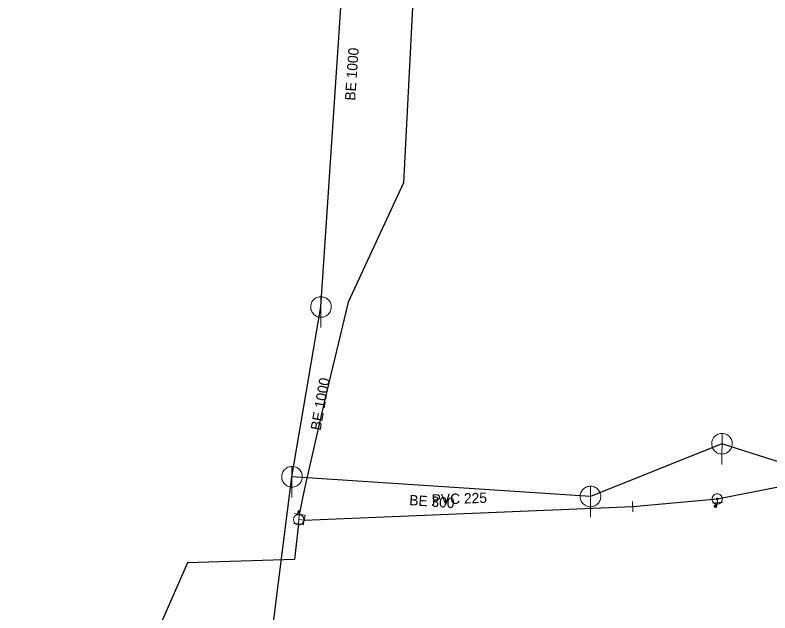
# Model space of a CAD drawing. Extents: x -659250 to -657316, y -997555 to -993684.
# Drawn here: x -658582.8 to -658509.7, y -995138.3 to -995080.4 of the extents above; entities that cross this region are included whole.
import ezdxf

# ---------------------------------------------------------------- set-up
doc = ezdxf.new("R2010")
doc.units = 0
doc.header["$LTSCALE"] = 0.4
doc.layers.add('1', color=7, linetype='Continuous')
for name, color, linetype, lineweight in [('14', 7, 'Continuous', 25), ('17', 7, 'Continuous', 25), ('22', 7, 'Continuous', 13), ('23', 7, 'Continuous', 13), ('34', 7, 'Continuous', 13), ('47', 7, 'Continuous', 13), ('9', 7, 'Continuous', 13)]:
    doc.layers.add(name, color=color, linetype=linetype, lineweight=lineweight)

msp = doc.modelspace()

# ---------------------------------------------------------------- linework, layer by layer
at = {"layer": '14'}
for p, q in [((-658553.19, -995108.68), (-658550.079, -995061.46)), ((-658514.329, -995121.94), (-658527.079, -995127.059)), ((-658490.75, -995129.48), (-658514.329, -995121.94)), ((-658527.079, -995127.059), (-658556, -995125.149))]:
    msp.add_line(p, q, dxfattribs=at)
at = {"layer": '14', "lineweight": 13}
for p, q in [((-658514.794, -995127.298), (-658514.75, -995127.66)), ((-658514.75, -995127.66), (-658514.96, -995127.989)), ((-658555.291, -995128.796), (-658555.325, -995129.281)), ((-658555.325, -995129.281), (-658555.365, -995129.711)), ((-658555.325, -995129.281), (-658554.823, -995129.353))]:
    msp.add_line(p, q, dxfattribs=at)
at = {"layer": '14'}
msp.add_lwpolyline([(-658560.739, -995162.557), (-658556, -995125.149), (-658553.19, -995108.68)], dxfattribs=at)
at = {"layer": '17'}
for points in [[(-658570.969, -994987.896), (-658569.645, -994990.16), (-658568.25, -994992.645), (-658567.816, -994993.467), (-658563.315, -995002.079), (-658559.771, -995012.085), (-658559.12, -995013.603), (-658560.499, -995014.171), (-658551.574, -995048.703), (-658548.388, -995047.835), (-658545.857, -995057.666), (-658543.717, -995066.655), (-658543.682, -995066.998), (-658545.19, -995096.649), (-658550.548, -995108.206), (-658552.804, -995117.659), (-658554.798, -995126.283), (-658555.291, -995128.796)], [(-658554.823, -995129.353), (-658522.98, -995128.039), (-658514.794, -995127.298), (-658489.879, -995122.4)], [(-658555.365, -995129.711), (-658555.752, -995133.17), (-658566.134, -995133.478), (-658578.265, -995161.16), (-658574.879, -995177.895), (-658577.817, -995180.495), (-658582.833, -995184.859)]]:
    msp.add_lwpolyline(points, dxfattribs=at)
at = {"layer": '22'}
for p, q in [((-658553.19, -995110.68), (-658553.189, -995107.68)), ((-658514.329, -995123.94), (-658514.328, -995120.94)), ((-658556, -995127.149), (-658555.999, -995124.149)), ((-658527.079, -995129.059), (-658527.078, -995126.059))]:
    msp.add_line(p, q, dxfattribs=at)
for points in [[(-658552.19, -995108.68), (-658552.195, -995108.571), (-658552.213, -995108.463), (-658552.243, -995108.357), (-658552.283, -995108.256), (-658552.335, -995108.159), (-658552.397, -995108.069), (-658552.469, -995107.986), (-658552.549, -995107.912), (-658552.637, -995107.846), (-658552.731, -995107.791), (-658552.831, -995107.746), (-658552.936, -995107.713), (-658553.043, -995107.691), (-658553.152, -995107.681), (-658553.262, -995107.683), (-658553.37, -995107.697), (-658553.477, -995107.722), (-658553.58, -995107.759), (-658553.678, -995107.808), (-658553.77, -995107.866), (-658553.856, -995107.935), (-658553.933, -995108.012), (-658554.002, -995108.098), (-658554.061, -995108.19), (-658554.109, -995108.288), (-658554.146, -995108.391), (-658554.172, -995108.498), (-658554.186, -995108.606), (-658554.189, -995108.716), (-658554.179, -995108.825), (-658554.158, -995108.932), (-658554.124, -995109.036), (-658554.08, -995109.136), (-658554.025, -995109.231), (-658553.959, -995109.319), (-658553.885, -995109.399), (-658553.802, -995109.471), (-658553.712, -995109.533), (-658553.616, -995109.585), (-658553.514, -995109.626), (-658553.409, -995109.656), (-658553.301, -995109.674), (-658553.191, -995109.68), (-658553.082, -995109.674), (-658552.974, -995109.656), (-658552.869, -995109.627), (-658552.767, -995109.586), (-658552.67, -995109.534), (-658552.58, -995109.472), (-658552.497, -995109.401), (-658552.422, -995109.321), (-658552.357, -995109.233), (-658552.301, -995109.139), (-658552.257, -995109.039), (-658552.223, -995108.935), (-658552.201, -995108.827), (-658552.191, -995108.718)], [(-658513.329, -995121.94), (-658513.334, -995121.831), (-658513.352, -995121.723), (-658513.382, -995121.617), (-658513.422, -995121.516), (-658513.474, -995121.419), (-658513.536, -995121.329), (-658513.608, -995121.246), (-658513.688, -995121.172), (-658513.776, -995121.106), (-658513.87, -995121.051), (-658513.97, -995121.006), (-658514.075, -995120.973), (-658514.182, -995120.951), (-658514.291, -995120.941), (-658514.401, -995120.943), (-658514.509, -995120.957), (-658514.616, -995120.982), (-658514.719, -995121.019), (-658514.817, -995121.068), (-658514.909, -995121.126), (-658514.995, -995121.195), (-658515.072, -995121.272), (-658515.141, -995121.358), (-658515.2, -995121.45), (-658515.248, -995121.548), (-658515.285, -995121.651), (-658515.311, -995121.758), (-658515.325, -995121.866), (-658515.328, -995121.976), (-658515.318, -995122.085), (-658515.297, -995122.192), (-658515.263, -995122.296), (-658515.219, -995122.396), (-658515.164, -995122.491), (-658515.098, -995122.579), (-658515.024, -995122.659), (-658514.941, -995122.731), (-658514.851, -995122.793), (-658514.755, -995122.845), (-658514.653, -995122.886), (-658514.548, -995122.916), (-658514.44, -995122.934), (-658514.33, -995122.94), (-658514.221, -995122.934), (-658514.113, -995122.916), (-658514.008, -995122.887), (-658513.906, -995122.846), (-658513.809, -995122.794), (-658513.719, -995122.732), (-658513.636, -995122.661), (-658513.561, -995122.581), (-658513.496, -995122.493), (-658513.44, -995122.399), (-658513.396, -995122.299), (-658513.362, -995122.195), (-658513.34, -995122.087), (-658513.33, -995121.978)], [(-658555, -995125.149), (-658555.005, -995125.04), (-658555.023, -995124.932), (-658555.053, -995124.826), (-658555.093, -995124.725), (-658555.145, -995124.628), (-658555.207, -995124.538), (-658555.279, -995124.455), (-658555.359, -995124.381), (-658555.447, -995124.315), (-658555.541, -995124.26), (-658555.641, -995124.215), (-658555.746, -995124.182), (-658555.853, -995124.16), (-658555.962, -995124.15), (-658556.072, -995124.152), (-658556.18, -995124.166), (-658556.287, -995124.191), (-658556.39, -995124.228), (-658556.488, -995124.277), (-658556.58, -995124.335), (-658556.666, -995124.404), (-658556.743, -995124.481), (-658556.812, -995124.567), (-658556.871, -995124.659), (-658556.919, -995124.757), (-658556.956, -995124.86), (-658556.982, -995124.967), (-658556.996, -995125.075), (-658556.999, -995125.185), (-658556.989, -995125.294), (-658556.968, -995125.401), (-658556.934, -995125.505), (-658556.89, -995125.605), (-658556.835, -995125.7), (-658556.769, -995125.788), (-658556.695, -995125.868), (-658556.612, -995125.94), (-658556.522, -995126.002), (-658556.426, -995126.054), (-658556.324, -995126.095), (-658556.219, -995126.125), (-658556.111, -995126.143), (-658556.001, -995126.149), (-658555.892, -995126.143), (-658555.784, -995126.125), (-658555.679, -995126.096), (-658555.577, -995126.055), (-658555.48, -995126.003), (-658555.39, -995125.941), (-658555.307, -995125.87), (-658555.232, -995125.79), (-658555.167, -995125.702), (-658555.111, -995125.608), (-658555.067, -995125.508), (-658555.033, -995125.404), (-658555.011, -995125.296), (-658555.001, -995125.187)], [(-658526.079, -995127.059), (-658526.084, -995126.95), (-658526.102, -995126.842), (-658526.132, -995126.736), (-658526.172, -995126.635), (-658526.224, -995126.538), (-658526.286, -995126.448), (-658526.358, -995126.365), (-658526.438, -995126.291), (-658526.526, -995126.225), (-658526.62, -995126.17), (-658526.72, -995126.125), (-658526.825, -995126.092), (-658526.932, -995126.07), (-658527.041, -995126.06), (-658527.151, -995126.062), (-658527.259, -995126.076), (-658527.366, -995126.101), (-658527.469, -995126.138), (-658527.567, -995126.187), (-658527.659, -995126.245), (-658527.745, -995126.314), (-658527.822, -995126.391), (-658527.891, -995126.477), (-658527.95, -995126.569), (-658527.998, -995126.667), (-658528.035, -995126.77), (-658528.061, -995126.877), (-658528.075, -995126.985), (-658528.078, -995127.095), (-658528.068, -995127.204), (-658528.047, -995127.311), (-658528.013, -995127.415), (-658527.969, -995127.515), (-658527.914, -995127.61), (-658527.848, -995127.698), (-658527.774, -995127.778), (-658527.691, -995127.85), (-658527.601, -995127.912), (-658527.505, -995127.964), (-658527.403, -995128.005), (-658527.298, -995128.035), (-658527.19, -995128.053), (-658527.08, -995128.059), (-658526.971, -995128.053), (-658526.863, -995128.035), (-658526.758, -995128.006), (-658526.656, -995127.965), (-658526.559, -995127.913), (-658526.469, -995127.851), (-658526.386, -995127.78), (-658526.311, -995127.7), (-658526.246, -995127.612), (-658526.19, -995127.518), (-658526.146, -995127.418), (-658526.112, -995127.314), (-658526.09, -995127.206), (-658526.08, -995127.097)]]:
    msp.add_lwpolyline(points, close=True, dxfattribs=at)
at = {"layer": '23'}
msp.add_line((-658555.238, -995128.633), (-658555.434, -995128.633), dxfattribs=at)
for points in [[(-658554.848, -995129.298), (-658554.85, -995129.245), (-658554.859, -995129.193), (-658554.874, -995129.144), (-658554.893, -995129.095), (-658554.917, -995129.049), (-658554.947, -995129.005), (-658554.98, -995128.965), (-658555.017, -995128.929), (-658555.058, -995128.896), (-658555.102, -995128.868), (-658555.149, -995128.844), (-658555.199, -995128.826), (-658555.249, -995128.813), (-658555.3, -995128.806), (-658555.352, -995128.803), (-658555.406, -995128.807), (-658555.456, -995128.815), (-658555.508, -995128.83), (-658555.555, -995128.848), (-658555.602, -995128.872), (-658555.646, -995128.903), (-658555.686, -995128.936), (-658555.723, -995128.974), (-658555.756, -995129.014), (-658555.783, -995129.058), (-658555.806, -995129.106), (-658555.824, -995129.154), (-658555.837, -995129.205), (-658555.844, -995129.257), (-658555.848, -995129.309), (-658555.845, -995129.361), (-658555.836, -995129.413), (-658555.822, -995129.464), (-658555.803, -995129.512), (-658555.778, -995129.557), (-658555.749, -995129.601), (-658555.716, -995129.642), (-658555.678, -995129.679), (-658555.637, -995129.711)], [(-658555.508, -995128.83), (-658555.555, -995128.848), (-658555.602, -995128.872), (-658555.646, -995128.903), (-658555.686, -995128.936), (-658555.723, -995128.974), (-658555.756, -995129.014), (-658555.783, -995129.058), (-658555.806, -995129.106), (-658555.824, -995129.154), (-658555.837, -995129.205), (-658555.844, -995129.257), (-658555.848, -995129.309), (-658555.845, -995129.361), (-658555.836, -995129.413), (-658555.822, -995129.464), (-658555.803, -995129.512), (-658555.778, -995129.557), (-658555.749, -995129.601), (-658555.716, -995129.642), (-658555.678, -995129.679), (-658555.637, -995129.711), (-658555.594, -995129.739), (-658555.546, -995129.762), (-658555.498, -995129.781), (-658555.446, -995129.793), (-658555.395, -995129.8), (-658555.343, -995129.803), (-658555.291, -995129.799), (-658555.239, -995129.791), (-658555.188, -995129.777), (-658555.14, -995129.757), (-658555.093, -995129.733), (-658555.05, -995129.705), (-658555.01, -995129.67), (-658554.973, -995129.634), (-658554.941, -995129.593), (-658554.912, -995129.548), (-658554.889, -995129.501), (-658554.871, -995129.452)], [(-658555.637, -995129.711), (-658555.594, -995129.739), (-658555.546, -995129.762), (-658555.498, -995129.781), (-658555.446, -995129.793), (-658555.395, -995129.8), (-658555.343, -995129.803), (-658555.291, -995129.799), (-658555.239, -995129.791), (-658555.188, -995129.777), (-658555.14, -995129.757), (-658555.093, -995129.733), (-658555.05, -995129.705), (-658555.01, -995129.67), (-658554.973, -995129.634), (-658554.941, -995129.593), (-658554.912, -995129.548), (-658554.889, -995129.501), (-658554.871, -995129.452), (-658554.859, -995129.401), (-658554.851, -995129.35), (-658554.848, -995129.298), (-658554.85, -995129.245), (-658554.859, -995129.193), (-658554.874, -995129.144), (-658554.893, -995129.095), (-658554.917, -995129.049), (-658554.947, -995129.005), (-658554.98, -995128.965), (-658555.017, -995128.929), (-658555.058, -995128.896), (-658555.102, -995128.868), (-658555.149, -995128.844), (-658555.199, -995128.826), (-658555.249, -995128.813), (-658555.3, -995128.806), (-658555.352, -995128.803), (-658555.406, -995128.807), (-658555.456, -995128.815), (-658555.508, -995128.83)], [(-658555.434, -995128.73), (-658555.434, -995128.581), (-658555.335, -995128.43), (-658555.238, -995128.581), (-658555.238, -995128.73)], [(-658554.871, -995129.452), (-658554.859, -995129.401), (-658554.851, -995129.35), (-658554.848, -995129.298)]]:
    msp.add_lwpolyline(points, dxfattribs=at)
at = {"layer": '34'}
for p, q in [((-658522.994, -995127.539), (-658522.966, -995128.538)), ((-658514.252, -995127.608), (-658515.247, -995127.71)), ((-658555.785, -995128.72), (-658554.796, -995128.872)), ((-658554.734, -995128.86), (-658554.912, -995129.844)), ((-658555.859, -995129.635), (-658554.87, -995129.787))]:
    msp.add_line(p, q, dxfattribs=at)
at = {"layer": '47'}
for points in [[(-658514.294, -995127.298), (-658514.297, -995127.245), (-658514.305, -995127.193), (-658514.319, -995127.144), (-658514.337, -995127.095), (-658514.361, -995127.048), (-658514.39, -995127.004), (-658514.423, -995126.963), (-658514.46, -995126.926), (-658514.5, -995126.894), (-658514.544, -995126.865), (-658514.591, -995126.84), (-658514.64, -995126.823), (-658514.69, -995126.809), (-658514.742, -995126.801), (-658514.794, -995126.798), (-658514.846, -995126.801), (-658514.898, -995126.809), (-658514.949, -995126.823), (-658514.997, -995126.84), (-658515.044, -995126.865), (-658515.088, -995126.894), (-658515.129, -995126.926), (-658515.166, -995126.963), (-658515.199, -995127.004), (-658515.227, -995127.048), (-658515.251, -995127.095), (-658515.27, -995127.144), (-658515.282, -995127.193), (-658515.291, -995127.245), (-658515.294, -995127.298), (-658515.291, -995127.35), (-658515.282, -995127.402), (-658515.27, -995127.453), (-658515.251, -995127.5), (-658515.227, -995127.548), (-658515.199, -995127.592), (-658515.166, -995127.632), (-658515.129, -995127.669), (-658515.088, -995127.703), (-658515.044, -995127.73), (-658514.997, -995127.755), (-658514.949, -995127.774), (-658514.898, -995127.786), (-658514.846, -995127.794), (-658514.794, -995127.798), (-658514.742, -995127.794), (-658514.69, -995127.786), (-658514.64, -995127.774), (-658514.591, -995127.755), (-658514.544, -995127.73), (-658514.5, -995127.703), (-658514.46, -995127.669), (-658514.423, -995127.632), (-658514.39, -995127.592), (-658514.361, -995127.548), (-658514.337, -995127.5), (-658514.319, -995127.453), (-658514.305, -995127.402), (-658514.297, -995127.35)], [(-658514.712, -995127.298), (-658514.712, -995127.289), (-658514.714, -995127.281), (-658514.716, -995127.272), (-658514.719, -995127.264), (-658514.723, -995127.257), (-658514.728, -995127.25), (-658514.733, -995127.242), (-658514.739, -995127.237), (-658514.746, -995127.232), (-658514.753, -995127.227), (-658514.761, -995127.223), (-658514.769, -995127.22), (-658514.777, -995127.218), (-658514.785, -995127.215), (-658514.794, -995127.215), (-658514.803, -995127.215), (-658514.811, -995127.218), (-658514.819, -995127.22), (-658514.827, -995127.223), (-658514.835, -995127.227), (-658514.842, -995127.232), (-658514.849, -995127.237), (-658514.855, -995127.242), (-658514.861, -995127.25), (-658514.865, -995127.257), (-658514.869, -995127.264), (-658514.872, -995127.272), (-658514.874, -995127.281), (-658514.876, -995127.289), (-658514.876, -995127.298), (-658514.876, -995127.306), (-658514.874, -995127.315), (-658514.872, -995127.323), (-658514.869, -995127.331), (-658514.865, -995127.338), (-658514.861, -995127.345), (-658514.855, -995127.353), (-658514.849, -995127.358), (-658514.842, -995127.365), (-658514.835, -995127.369), (-658514.827, -995127.372), (-658514.819, -995127.375), (-658514.811, -995127.377), (-658514.803, -995127.38), (-658514.794, -995127.38), (-658514.785, -995127.38), (-658514.777, -995127.377), (-658514.769, -995127.375), (-658514.761, -995127.372), (-658514.753, -995127.369), (-658514.746, -995127.365), (-658514.739, -995127.358), (-658514.733, -995127.353), (-658514.728, -995127.345), (-658514.723, -995127.338), (-658514.719, -995127.331), (-658514.716, -995127.323), (-658514.714, -995127.315), (-658514.712, -995127.306)]]:
    msp.add_lwpolyline(points, close=True, dxfattribs=at)
at = {"layer": '9'}
for points in [[(-658515.086, -995127.989), (-658515.086, -995128.002), (-658515.083, -995128.015), (-658515.081, -995128.028), (-658515.076, -995128.04), (-658515.07, -995128.052), (-658515.063, -995128.063), (-658515.054, -995128.073), (-658515.044, -995128.083), (-658515.034, -995128.091), (-658515.024, -995128.098), (-658515.012, -995128.104), (-658515, -995128.109), (-658514.987, -995128.112), (-658514.973, -995128.114), (-658514.961, -995128.116), (-658514.948, -995128.115), (-658514.934, -995128.113), (-658514.922, -995128.11), (-658514.909, -995128.105), (-658514.897, -995128.099), (-658514.887, -995128.092), (-658514.877, -995128.084), (-658514.867, -995128.074), (-658514.858, -995128.064), (-658514.852, -995128.053), (-658514.846, -995128.041), (-658514.841, -995128.029), (-658514.838, -995128.016), (-658514.836, -995128.003), (-658514.833, -995127.99), (-658514.835, -995127.977), (-658514.837, -995127.964), (-658514.84, -995127.951), (-658514.845, -995127.939), (-658514.85, -995127.927), (-658514.858, -995127.916), (-658514.865, -995127.906), (-658514.875, -995127.896), (-658514.886, -995127.888), (-658514.897, -995127.881), (-658514.909, -995127.875), (-658514.921, -995127.87), (-658514.934, -995127.867), (-658514.946, -995127.865), (-658514.96, -995127.864), (-658514.973, -995127.864), (-658514.985, -995127.866), (-658514.999, -995127.869), (-658515.011, -995127.874), (-658515.022, -995127.88), (-658515.034, -995127.887), (-658515.044, -995127.895), (-658515.054, -995127.905), (-658515.061, -995127.915), (-658515.069, -995127.926), (-658515.075, -995127.938), (-658515.08, -995127.95), (-658515.083, -995127.963), (-658515.085, -995127.976)], [(-658515.066, -995127.989), (-658515.066, -995128), (-658515.065, -995128.011), (-658515.061, -995128.022), (-658515.058, -995128.032), (-658515.053, -995128.042), (-658515.047, -995128.051), (-658515.039, -995128.06), (-658515.032, -995128.068), (-658515.022, -995128.075), (-658515.014, -995128.081), (-658515.004, -995128.086), (-658514.994, -995128.09), (-658514.983, -995128.093), (-658514.972, -995128.096), (-658514.961, -995128.096), (-658514.95, -995128.096), (-658514.939, -995128.094), (-658514.928, -995128.091), (-658514.918, -995128.087), (-658514.907, -995128.082), (-658514.899, -995128.076), (-658514.89, -995128.069), (-658514.882, -995128.061), (-658514.875, -995128.052), (-658514.869, -995128.043), (-658514.864, -995128.033), (-658514.86, -995128.023), (-658514.857, -995128.012), (-658514.855, -995128.001), (-658514.853, -995127.99), (-658514.853, -995127.979), (-658514.855, -995127.968), (-658514.858, -995127.957), (-658514.863, -995127.947), (-658514.868, -995127.937), (-658514.874, -995127.928), (-658514.88, -995127.919), (-658514.889, -995127.911), (-658514.897, -995127.904), (-658514.907, -995127.898), (-658514.917, -995127.893), (-658514.926, -995127.889), (-658514.938, -995127.886), (-658514.948, -995127.884), (-658514.96, -995127.884), (-658514.971, -995127.883), (-658514.982, -995127.885), (-658514.993, -995127.888), (-658515.002, -995127.892), (-658515.012, -995127.897), (-658515.022, -995127.903), (-658515.031, -995127.91), (-658515.039, -995127.918), (-658515.046, -995127.927), (-658515.051, -995127.936), (-658515.056, -995127.946), (-658515.061, -995127.956), (-658515.064, -995127.967), (-658515.066, -995127.978)], [(-658515.047, -995127.989), (-658515.047, -995127.998), (-658515.046, -995128.007), (-658515.043, -995128.016), (-658515.039, -995128.024), (-658515.036, -995128.032), (-658515.031, -995128.04), (-658515.024, -995128.047), (-658515.019, -995128.053), (-658515.012, -995128.059), (-658515.004, -995128.064), (-658514.995, -995128.068), (-658514.988, -995128.071), (-658514.978, -995128.074), (-658514.97, -995128.075), (-658514.961, -995128.077), (-658514.951, -995128.076), (-658514.943, -995128.075), (-658514.934, -995128.072), (-658514.926, -995128.069), (-658514.918, -995128.065), (-658514.909, -995128.06), (-658514.902, -995128.054), (-658514.897, -995128.048), (-658514.891, -995128.041), (-658514.886, -995128.033), (-658514.882, -995128.025), (-658514.879, -995128.017), (-658514.875, -995128.008), (-658514.875, -995127.999), (-658514.872, -995127.99), (-658514.874, -995127.981), (-658514.875, -995127.972), (-658514.877, -995127.963), (-658514.88, -995127.955), (-658514.885, -995127.947), (-658514.89, -995127.939), (-658514.896, -995127.932), (-658514.902, -995127.926), (-658514.909, -995127.92), (-658514.917, -995127.915), (-658514.924, -995127.911), (-658514.933, -995127.908), (-658514.941, -995127.905), (-658514.951, -995127.904), (-658514.96, -995127.903), (-658514.968, -995127.903), (-658514.978, -995127.904), (-658514.987, -995127.907), (-658514.995, -995127.91), (-658515.002, -995127.914), (-658515.011, -995127.919), (-658515.017, -995127.925), (-658515.024, -995127.931), (-658515.029, -995127.938), (-658515.034, -995127.946), (-658515.039, -995127.954), (-658515.042, -995127.962), (-658515.044, -995127.971), (-658515.046, -995127.98)], [(-658515.027, -995127.989), (-658515.027, -995127.996), (-658515.026, -995128.003), (-658515.024, -995128.01), (-658515.022, -995128.016), (-658515.019, -995128.022), (-658515.015, -995128.028), (-658515.011, -995128.034), (-658515.005, -995128.039), (-658515, -995128.043), (-658514.994, -995128.047), (-658514.988, -995128.05), (-658514.982, -995128.053), (-658514.975, -995128.054), (-658514.968, -995128.057), (-658514.961, -995128.057), (-658514.953, -995128.057), (-658514.946, -995128.055), (-658514.94, -995128.054), (-658514.934, -995128.051), (-658514.926, -995128.048), (-658514.922, -995128.044), (-658514.916, -995128.04), (-658514.911, -995128.035), (-658514.907, -995128.029), (-658514.902, -995128.023), (-658514.899, -995128.017), (-658514.897, -995128.011), (-658514.895, -995128.004), (-658514.894, -995127.997), (-658514.892, -995127.99), (-658514.892, -995127.983), (-658514.894, -995127.976), (-658514.896, -995127.969), (-658514.899, -995127.963), (-658514.902, -995127.956), (-658514.906, -995127.951), (-658514.909, -995127.945), (-658514.914, -995127.94), (-658514.921, -995127.936), (-658514.926, -995127.932), (-658514.933, -995127.929), (-658514.939, -995127.926), (-658514.946, -995127.924), (-658514.953, -995127.923), (-658514.96, -995127.923), (-658514.967, -995127.923), (-658514.973, -995127.923), (-658514.98, -995127.925), (-658514.987, -995127.928), (-658514.993, -995127.931), (-658514.999, -995127.935), (-658515.005, -995127.939), (-658515.01, -995127.944), (-658515.014, -995127.95), (-658515.017, -995127.955), (-658515.021, -995127.962), (-658515.024, -995127.968), (-658515.024, -995127.975), (-658515.027, -995127.982)], [(-658515.007, -995127.989), (-658515.007, -995127.994), (-658515.007, -995127.999), (-658515.005, -995128.004), (-658515.004, -995128.008), (-658515.002, -995128.013), (-658514.999, -995128.017), (-658514.995, -995128.02), (-658514.992, -995128.024), (-658514.989, -995128.027), (-658514.985, -995128.03), (-658514.98, -995128.032), (-658514.975, -995128.034), (-658514.971, -995128.035), (-658514.966, -995128.037), (-658514.961, -995128.037), (-658514.956, -995128.037), (-658514.951, -995128.036), (-658514.946, -995128.035), (-658514.941, -995128.033), (-658514.936, -995128.031), (-658514.933, -995128.028), (-658514.929, -995128.025), (-658514.926, -995128.021), (-658514.923, -995128.018), (-658514.919, -995128.014), (-658514.918, -995128.009), (-658514.916, -995128.005), (-658514.914, -995128), (-658514.914, -995127.995), (-658514.913, -995127.99), (-658514.913, -995127.985), (-658514.914, -995127.98), (-658514.914, -995127.975), (-658514.917, -995127.971), (-658514.919, -995127.966), (-658514.922, -995127.962), (-658514.924, -995127.958), (-658514.928, -995127.955), (-658514.931, -995127.952), (-658514.936, -995127.949), (-658514.941, -995127.947), (-658514.945, -995127.945), (-658514.95, -995127.944), (-658514.955, -995127.943), (-658514.96, -995127.943), (-658514.965, -995127.943), (-658514.97, -995127.944), (-658514.975, -995127.944), (-658514.978, -995127.946), (-658514.983, -995127.948), (-658514.988, -995127.951), (-658514.99, -995127.954), (-658514.995, -995127.957), (-658514.997, -995127.961), (-658515, -995127.965), (-658515.002, -995127.97), (-658515.005, -995127.974), (-658515.005, -995127.979), (-658515.007, -995127.984)], [(-658514.987, -995127.989), (-658514.987, -995127.992), (-658514.988, -995127.995), (-658514.987, -995127.997), (-658514.985, -995128), (-658514.985, -995128.003), (-658514.983, -995128.005), (-658514.98, -995128.007), (-658514.978, -995128.009), (-658514.977, -995128.011), (-658514.975, -995128.013), (-658514.972, -995128.015), (-658514.968, -995128.016), (-658514.967, -995128.016), (-658514.963, -995128.017), (-658514.961, -995128.017), (-658514.958, -995128.017), (-658514.955, -995128.017), (-658514.951, -995128.016), (-658514.95, -995128.015), (-658514.946, -995128.014), (-658514.945, -995128.012), (-658514.941, -995128.01), (-658514.94, -995128.008), (-658514.939, -995128.006), (-658514.936, -995128.004), (-658514.936, -995128.001), (-658514.934, -995127.998), (-658514.934, -995127.996), (-658514.933, -995127.993), (-658514.931, -995127.99), (-658514.933, -995127.987), (-658514.933, -995127.984), (-658514.934, -995127.981), (-658514.934, -995127.979), (-658514.936, -995127.976), (-658514.938, -995127.974), (-658514.939, -995127.971), (-658514.941, -995127.969), (-658514.944, -995127.968), (-658514.946, -995127.966), (-658514.948, -995127.965), (-658514.951, -995127.964), (-658514.953, -995127.963), (-658514.956, -995127.963), (-658514.96, -995127.962), (-658514.963, -995127.963), (-658514.966, -995127.962), (-658514.968, -995127.964), (-658514.971, -995127.964), (-658514.973, -995127.965), (-658514.975, -995127.967), (-658514.978, -995127.968), (-658514.98, -995127.97), (-658514.982, -995127.973), (-658514.983, -995127.975), (-658514.985, -995127.978), (-658514.985, -995127.98), (-658514.987, -995127.983), (-658514.987, -995127.986)], [(-658514.968, -995127.989), (-658514.968, -995127.991), (-658514.968, -995127.991), (-658514.967, -995127.991), (-658514.967, -995127.993), (-658514.968, -995127.994), (-658514.966, -995127.994), (-658514.966, -995127.994), (-658514.966, -995127.996), (-658514.966, -995127.996), (-658514.965, -995127.997), (-658514.963, -995127.997), (-658514.963, -995127.997), (-658514.963, -995127.998), (-658514.961, -995127.998), (-658514.961, -995127.998), (-658514.96, -995127.998), (-658514.958, -995127.998), (-658514.958, -995127.997), (-658514.958, -995127.997), (-658514.956, -995127.997), (-658514.956, -995127.996), (-658514.956, -995127.996), (-658514.955, -995127.995), (-658514.955, -995127.995), (-658514.953, -995127.994), (-658514.953, -995127.993), (-658514.951, -995127.992), (-658514.951, -995127.992), (-658514.951, -995127.991), (-658514.951, -995127.99), (-658514.951, -995127.989), (-658514.951, -995127.988), (-658514.951, -995127.988), (-658514.953, -995127.987), (-658514.953, -995127.986), (-658514.953, -995127.985), (-658514.953, -995127.985), (-658514.955, -995127.984), (-658514.955, -995127.984), (-658514.956, -995127.983), (-658514.956, -995127.983), (-658514.958, -995127.982), (-658514.958, -995127.982), (-658514.958, -995127.982), (-658514.96, -995127.982), (-658514.961, -995127.982), (-658514.962, -995127.982), (-658514.962, -995127.982), (-658514.963, -995127.983), (-658514.963, -995127.982), (-658514.965, -995127.984), (-658514.965, -995127.984), (-658514.966, -995127.984), (-658514.966, -995127.984), (-658514.967, -995127.986), (-658514.967, -995127.987), (-658514.967, -995127.988), (-658514.968, -995127.988), (-658514.968, -995127.989)]]:
    msp.add_lwpolyline(points, close=True, dxfattribs=at)

# ---------------------------------------------------------------- texts
at = {"layer": '1'}
for s, rotation, p in [('BE 1000 ', 86, (-658549.883, -995088.692)), ('BE 1000 ', 80, (-658553.225, -995120.698)), ('PVC 225 ', 2, (-658542.438, -995127.855)), ('BE 300', 356, (-658544.663, -995127.888))]:
    msp.add_text(s, height=1, rotation=rotation, dxfattribs=at).set_placement(p)

doc.saveas('drawing.dxf')
